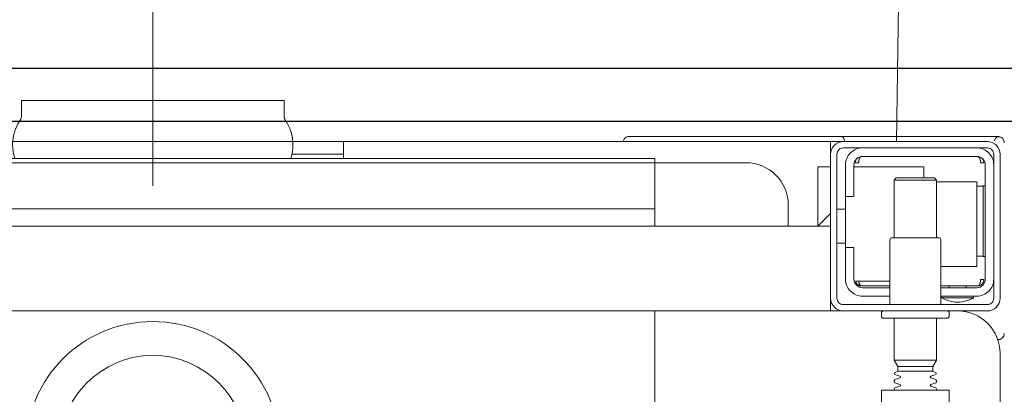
# Model space of a CAD drawing. Header units: millimetres. Extents: x 23192 to 177760, y -399809 to -79279.
# Tile 357 of 656: x 60975.31 to 60998.56, y -197710.32 to -197701.47. Entities that reach past the tile are written whole.
import ezdxf

# ---------------------------------------------------------------- set-up
doc = ezdxf.new("R2010")
doc.units = ezdxf.units.MM
doc.layers.get('0').update_dxf_attribs({"lineweight": 0})
doc.layers.add('!! 1_zabudowa GK', color=33, linetype='Continuous')
doc.layers.add('!! 2_wypos-sanitarne', color=240, linetype='Continuous', lineweight=9)
doc.layers.add('!! wymiary osi', color=250, linetype='Continuous', lineweight=9)
doc.layers.add('!!_@ wypos sanit nd', color=7, linetype='Continuous', lineweight=0, plot=False)
doc.styles.add('TXT', font='simplex.shx')
doc.dimstyles.new('DIM50', dxfattribs={"dimscale": 5, "dimtxt": 2.5, "dimasz": 1.5, "dimexe": 0, "dimexo": 0, "dimgap": 0.5, "dimtad": 1, "dimdec": 4, "dimrnd": 0.5, "dimdsep": 46, "dimtxsty": 'TXT', "dimblk1": 'TICK1', "dimblk2": 'TICK1', "dimsah": 1, "dimcen": 0, "dimse1": 1, "dimse2": 1, "dimclrd": 1, "dimclre": 7, "dimclrt": 9, "dimadec": 0, "dimazin": 0, "dimtfac": 1, "dimtdec": 4, "dimtmove": 2, "dimatfit": 3, "dimldrblk": 'TICK1', "dimfxl": 1, "dimtolj": 1, "dimarcsym": 0})

# ---------------------------------------------------------------- blocks, each defined once
blk = doc.blocks.new('A$C324a30b8')
for points in [[(0, 0.01049), (0, -0.71083)], [(-0.17832, -0.47832), (-0.17797, -0.23916), (-0.17727, -0.11958), (-0.17552, 0)], [(-0.17552, 0), (0.17552, 0)]]:
    blk.add_lwpolyline(points)
blk = doc.blocks.new('A$C4ebe9e89')
for points in [[(-0.15993, 0.04968), (-0.17248, 0.04968, 0.405519), (-0.172, 0.05018), (-0.172, 0.05088, 0.414214), (-0.1725, 0.05138), (-0.1875, 0.05138, 0.414214), (-0.188, 0.05088), (-0.188, 0.05018, 0.405519), (-0.18751, 0.04968), (-0.19, 0.04968, -0.414214), (-0.2, 0.05968), (-0.2, 0.13968, -0.266001), (-0.19506, 0.1483)], [(-0.188, 0.14483), (-0.188, 0.06856, 0.414214), (-0.1878, 0.06836), (-0.17545, 0.06836), (-0.1722, 0.06836, 0.414214), (-0.172, 0.06856), (-0.172, 0.07236)], [(-0.185, 0.06836), (-0.185, 0.06812, -0.050055), (-0.18485, 0.06786), (-0.18364, 0.06745, -0.719897), (-0.18364, 0.06707), (-0.18485, 0.06666, -0.050055), (-0.185, 0.0664), (-0.185, 0.06612, -0.050055), (-0.18485, 0.06586), (-0.18364, 0.06545, -0.719897), (-0.18364, 0.06507), (-0.18485, 0.06466, -0.050055), (-0.185, 0.0644), (-0.1841, 0.06388), (-0.1841, 0.06282), (-0.185, 0.06126), (-0.185, 0.05138)], [(-0.175, 0.06836), (-0.175, 0.06812, 0.050055), (-0.17514, 0.06786), (-0.17636, 0.06745, 0.719897), (-0.17636, 0.06707), (-0.17514, 0.06666, 0.050055), (-0.175, 0.0664), (-0.175, 0.06612, 0.050055), (-0.17514, 0.06586), (-0.17636, 0.06545, 0.719897), (-0.17636, 0.06507), (-0.17514, 0.06466, 0.050055), (-0.175, 0.0644), (-0.1759, 0.06388), (-0.1759, 0.06282), (-0.175, 0.06126), (-0.175, 0.05138)], [(-0.20011, 0.05634, 0.091301), (-0.20055, 0.05604, 0.198909), (-0.20099, 0.05497)], [(-0.19944, 0.0564, 0.170835), (-0.20011, 0.05634)], [(-0.1985, 0.04218, -0.414214), (-0.1945, 0.04618), (-0.18625, 0.04618), (-0.18625, 0.04656), (-0.19375, 0.04656), (-0.19375, 0.04618)], [(-0.18625, 0.04656, 0.119096), (-0.19, 0.04764, 0.119096), (-0.19375, 0.04656)], [(-0.186, 0.04818), (-0.186, 0.03288, 0.414214), (-0.1855, 0.03238), (-0.1745, 0.03238, 0.414214), (-0.174, 0.03288), (-0.174, 0.04818)], [(-0.186, 0.04418), (-0.1945, 0.04418, 0.414214), (-0.1965, 0.04218), (-0.1965, 0.01518, 0.414214), (-0.1945, 0.01318), (-0.1675, 0.01318, 0.414214), (-0.1655, 0.01518), (-0.1655, 0.02268), (-0.1635, 0.02268), (-0.1635, 0.04218)], [(-0.174, 0.04618), (-0.1675, 0.04618, -0.414214), (-0.1635, 0.04218), (-0.16353, 0.04268)], [(-0.1635, 0.03468), (-0.1655, 0.03468), (-0.1655, 0.04218, 0.414214), (-0.1675, 0.04418), (-0.174, 0.04418)], [(-0.1945, 0.02025), (-0.19515, 0.02024), (-0.19542, 0.02024), (-0.1956, 0.02024), (-0.19567, 0.02024, 0.116465), (-0.19589, 0.02018), (-0.19601, 0.02013), (-0.19601, 0.03683), (-0.19589, 0.03678, 0.116465), (-0.19567, 0.03672), (-0.19542, 0.03672), (-0.19515, 0.03672), (-0.1945, 0.03671)], [(-0.15, 0.02968), (-0.15, 0.02468, 0.414214), (-0.14, 0.01468), (-0.11847, 0.01468), (-0.11847, 0.02968)], [(-0.1675, 0.01118, 0.414214), (-0.1635, 0.01518), (-0.1635, 0.02268)], [(-0.1985, 0.01518, 0.414214), (-0.1945, 0.01118)], [(-0.04, 0.01368), (-0.03255, 0.01368, 0.236962), (-0.03118, 0.00443, -0.154353), (-0.031, 0.00386), (-0.031, 0), (0.031, 0), (0.031, 0.00386, -0.154353), (0.03118, 0.00443, 0.236962), (0.03256, 0.01368), (0.04, 0.01368)], [(-0.20099, 0.00998, 0.198909), (-0.20055, 0.00892, 0.091301), (-0.20011, 0.00862)], [(-0.16237, 0.00849), (-0.16249, 0.00849), (-0.16269, 0.00849), (-0.16294, 0.00849), (-0.16323, 0.00849), (-0.16357, 0.00849), (-0.16393, 0.00849), (-0.16428, 0.00849), (-0.19771, 0.00849), (-0.19841, 0.00849), (-0.19903, 0.00849), (-0.19948, 0.00849), (-0.19961, 0.00849), (-0.19973, 0.00851), (-0.19984, 0.00853), (-0.20003, 0.00859, 0.517033), (-0.1987, 0.00952)], [(-0.1633, 0.00948, 0.412536), (-0.1623, 0.00848), (-0.1125, 0.00848), (-0.11221, 0.00851), (-0.11193, 0.0086), (-0.11168, 0.00873), (-0.11145, 0.00892), (-0.11126, 0.00914), (-0.11112, 0.0094), (-0.11104, 0.00968)]]:
    blk.add_lwpolyline(points, format="xyb")
for points in [[(-0.11847, 0.04968), (-0.11847, 0.13968), (0.11153, 0.13968), (0.11153, 0.04968)], [(-0.1841, 0.06388), (-0.1759, 0.06388)], [(-0.1759, 0.06282), (-0.1841, 0.06282)], [(-0.175, 0.06126), (-0.185, 0.06126)], [(-0.20001, 0.05638), (-0.19987, 0.05642), (-0.19976, 0.05645), (-0.19962, 0.05647), (-0.19948, 0.05647)], [(-0.16, 0.04668), (-0.16, 0.04968), (0.16, 0.04968), (0.16, 0.04668)], [(-0.192, 0.04418), (-0.192, 0.04378)], [(-0.188, 0.04418), (-0.188, 0.04378)], [(-0.16, 0.03368), (-0.16, 0.04568)], [(-0.19478, 0.04378), (-0.186, 0.04378)], [(-0.16664, 0.04268), (-0.16666, 0.04284), (-0.16669, 0.04295), (-0.16672, 0.04306), (-0.16675, 0.04316), (-0.16679, 0.04326), (-0.16683, 0.04337), (-0.16689, 0.04346), (-0.16694, 0.04355), (-0.16701, 0.04363), (-0.1671, 0.0437), (-0.16718, 0.04375), (-0.16728, 0.04378), (-0.16718, 0.04377), (-0.16708, 0.04376), (-0.16696, 0.04373), (-0.16686, 0.0437), (-0.16677, 0.04367), (-0.16666, 0.04362), (-0.16657, 0.04357), (-0.16646, 0.0435), (-0.16636, 0.04342), (-0.16627, 0.04334), (-0.16618, 0.04324), (-0.1661, 0.04314), (-0.16603, 0.04303), (-0.16597, 0.04292), (-0.16592, 0.0428), (-0.16588, 0.04268), (-0.174, 0.04268)], [(-0.174, 0.04378), (-0.16722, 0.04378)], [(-0.185, 0.01918), (-0.1945, 0.01918), (-0.1945, 0.03918), (-0.186, 0.03918)], [(-0.19591, 0.03679), (-0.19602, 0.03679), (-0.19616, 0.03679), (-0.19632, 0.03679), (-0.1965, 0.03679)], [(-0.1615, 0.03368), (-0.1635, 0.03368)], [(-0.185, 0.03238), (-0.185, 0.01876), (-0.1845, 0.01826), (-0.1755, 0.01826), (-0.175, 0.01876), (-0.175, 0.03238)], [(0.16, 0.02668), (0.157, 0.02968), (0.16, 0.02968), (-0.16, 0.02968), (-0.157, 0.02968), (-0.16, 0.02668)], [(-0.157, 0.02968), (-0.157, 0.01568), (-0.16, 0.01568)], [(0.10602, 0.02968), (0.10602, 0.0256), (-0.11847, 0.0256)], [(-0.1615, 0.02568), (-0.1635, 0.02568)], [(-0.1965, 0.02017), (-0.19632, 0.02017), (-0.19616, 0.02017), (-0.19602, 0.02017), (-0.19591, 0.02017)], [(-0.175, 0.01876), (-0.185, 0.01876)], [(-0.182, 0.01826), (-0.182, 0.01568), (-0.1655, 0.01568)], [(-0.16636, 0.01353), (-0.16625, 0.01364), (-0.16618, 0.01371), (-0.16612, 0.01379), (-0.16606, 0.01388), (-0.166, 0.01398), (-0.16596, 0.01407), (-0.16592, 0.01417), (-0.16589, 0.01428), (-0.16586, 0.01438), (-0.16584, 0.01449), (-0.16583, 0.01459), (-0.16583, 0.01469), (-0.16593, 0.01468), (-0.16606, 0.01468), (-0.1663, 0.01468), (-0.1664, 0.01468), (-0.16651, 0.01468), (-0.16661, 0.01468), (-0.16661, 0.01458), (-0.16662, 0.01448), (-0.16663, 0.01438), (-0.16664, 0.01428), (-0.16665, 0.01418), (-0.16667, 0.01407), (-0.1667, 0.01397), (-0.16673, 0.01387), (-0.16676, 0.01377), (-0.1668, 0.01366), (-0.16685, 0.01356), (-0.1669, 0.01347), (-0.16697, 0.01338), (-0.16704, 0.01331), (-0.16712, 0.01325), (-0.16725, 0.01318), (-0.19475, 0.01318), (-0.19493, 0.01328), (-0.19501, 0.01336), (-0.19507, 0.01344), (-0.19513, 0.01353), (-0.19518, 0.01363), (-0.19522, 0.01372), (-0.19526, 0.01383), (-0.19529, 0.01393), (-0.19532, 0.01405), (-0.19534, 0.01415), (-0.19536, 0.01425), (-0.19537, 0.01435), (-0.19538, 0.01446), (-0.19538, 0.01458), (-0.19539, 0.01468), (-0.19617, 0.01467), (-0.19616, 0.01456), (-0.19615, 0.01446), (-0.19613, 0.01435), (-0.1961, 0.01425), (-0.19607, 0.01415), (-0.19603, 0.01405), (-0.19598, 0.01395), (-0.19592, 0.01386), (-0.19586, 0.01377), (-0.19579, 0.01369), (-0.19571, 0.01361), (-0.19563, 0.01353)], [(-0.03305, 0.00968), (-0.16, 0.00968), (-0.16, 0.01268)], [(-0.045, 0.00968), (-0.045, 0.01368)], [(-0.045, 0.01268), (-0.03283, 0.01268)]]:
    blk.add_lwpolyline(points)
for points in [[(-0.2, 0.01268), (-0.2, 0.04668, -0.414214), (-0.197, 0.04968), (-0.163, 0.04968, -0.414214), (-0.16, 0.04668), (-0.16, 0.01268, -0.414214), (-0.163, 0.00968), (-0.197, 0.00968, -0.414214)], [(-0.1615, 0.04668), (-0.1615, 0.01268, -0.414214), (-0.163, 0.01118), (-0.197, 0.01118, -0.414214), (-0.1985, 0.01268), (-0.1985, 0.04668, -0.414214), (-0.197, 0.04818), (-0.163, 0.04818, -0.414214)]]:
    blk.add_lwpolyline(points, format="xyb", close=True)
for points in [[(-0.19467, 0.04378), (-0.19466, 0.04378), (-0.19466, 0.04378), (-0.19466, 0.04378), (-0.19466, 0.04378), (-0.19466, 0.04378), (-0.19466, 0.04378), (-0.19466, 0.04378), (-0.19466, 0.04378), (-0.19466, 0.04378), (-0.19466, 0.04378), (-0.19466, 0.04378), (-0.19466, 0.04378), (-0.19466, 0.04378), (-0.19466, 0.04378), (-0.19466, 0.04378), (-0.19466, 0.04378), (-0.19467, 0.04378), (-0.19467, 0.04378), (-0.19467, 0.04378), (-0.19467, 0.04378), (-0.19468, 0.04378), (-0.19468, 0.04378), (-0.19469, 0.04378), (-0.1947, 0.04378), (-0.1947, 0.04378), (-0.19471, 0.04378), (-0.19471, 0.04378), (-0.19471, 0.04378), (-0.19471, 0.04378), (-0.19472, 0.04378), (-0.19472, 0.04378), (-0.19472, 0.04377), (-0.19472, 0.04377), (-0.19473, 0.04377), (-0.19473, 0.04377), (-0.19473, 0.04377), (-0.19473, 0.04377), (-0.19473, 0.04377), (-0.19473, 0.04377), (-0.19474, 0.04377), (-0.19474, 0.04377), (-0.19474, 0.04377), (-0.19474, 0.04377), (-0.19474, 0.04377), (-0.19475, 0.04377), (-0.19475, 0.04377), (-0.19475, 0.04377), (-0.19475, 0.04377), (-0.19476, 0.04377), (-0.19476, 0.04377), (-0.19476, 0.04377), (-0.19477, 0.04376), (-0.19477, 0.04376), (-0.19477, 0.04376), (-0.19478, 0.04376), (-0.19479, 0.04376), (-0.19479, 0.04376), (-0.1948, 0.04375), (-0.19481, 0.04375), (-0.19481, 0.04375), (-0.19482, 0.04374), (-0.19483, 0.04374), (-0.19483, 0.04374), (-0.19484, 0.04373), (-0.19485, 0.04373), (-0.19485, 0.04373), (-0.19486, 0.04372), (-0.19487, 0.04372), (-0.19488, 0.04371), (-0.19488, 0.04371), (-0.19489, 0.0437), (-0.1949, 0.0437), (-0.1949, 0.04369), (-0.19491, 0.04369), (-0.19492, 0.04368), (-0.19493, 0.04368), (-0.19493, 0.04367), (-0.19494, 0.04367), (-0.19495, 0.04366), (-0.19495, 0.04366), (-0.19496, 0.04365), (-0.19497, 0.04364), (-0.19497, 0.04364), (-0.19498, 0.04363), (-0.19499, 0.04362), (-0.19499, 0.04362), (-0.195, 0.04361), (-0.19501, 0.0436), (-0.19501, 0.04359), (-0.19502, 0.04359), (-0.19503, 0.04358), (-0.19503, 0.04357), (-0.19504, 0.04356), (-0.19504, 0.04356), (-0.19505, 0.04355), (-0.19506, 0.04354), (-0.19506, 0.04353), (-0.19507, 0.04352), (-0.19508, 0.04351), (-0.19508, 0.0435), (-0.19509, 0.04349), (-0.19509, 0.04349), (-0.1951, 0.04348), (-0.19511, 0.04347), (-0.19511, 0.04346), (-0.19512, 0.04345), (-0.19512, 0.04344), (-0.19513, 0.04343), (-0.19513, 0.04342), (-0.19514, 0.04341), (-0.19515, 0.0434), (-0.19515, 0.04339), (-0.19516, 0.04338), (-0.19516, 0.04337), (-0.19517, 0.04336), (-0.19517, 0.04334), (-0.19518, 0.04333), (-0.19518, 0.04332), (-0.19519, 0.04331), (-0.19519, 0.0433), (-0.1952, 0.04329), (-0.1952, 0.04328), (-0.19521, 0.04327), (-0.19521, 0.04325), (-0.19522, 0.04324), (-0.19522, 0.04323), (-0.19523, 0.04322), (-0.19523, 0.04321), (-0.19524, 0.04319), (-0.19524, 0.04318), (-0.19525, 0.04317), (-0.19525, 0.04316), (-0.19526, 0.04313), (-0.19527, 0.04311), (-0.19527, 0.04308), (-0.19528, 0.04306), (-0.19529, 0.04303), (-0.1953, 0.043), (-0.1953, 0.04298), (-0.19531, 0.04295), (-0.19532, 0.04292), (-0.19532, 0.0429), (-0.19533, 0.04287), (-0.19533, 0.04285), (-0.19534, 0.04282), (-0.19534, 0.04279), (-0.19535, 0.04277), (-0.19535, 0.04274), (-0.19536, 0.04271), (-0.19536, 0.04269), (-0.19536, 0.04266), (-0.19537, 0.04263), (-0.19537, 0.04261), (-0.19537, 0.04258), (-0.19537, 0.04257), (-0.19537, 0.04256), (-0.19537, 0.04255), (-0.19537, 0.04255), (-0.19537, 0.04254), (-0.19538, 0.04253), (-0.19538, 0.04253), (-0.19538, 0.04252), (-0.19538, 0.04252), (-0.19538, 0.04251), (-0.19538, 0.04251), (-0.19538, 0.0425), (-0.19538, 0.04249), (-0.19538, 0.04249), (-0.19538, 0.04248), (-0.19538, 0.04248), (-0.19538, 0.04248), (-0.19538, 0.04247), (-0.19538, 0.04247), (-0.19538, 0.04246), (-0.19538, 0.04246), (-0.19538, 0.04246), (-0.19538, 0.04245), (-0.19538, 0.04245), (-0.19538, 0.04245), (-0.19538, 0.04244), (-0.19538, 0.04244), (-0.19538, 0.04244), (-0.19538, 0.04244), (-0.19538, 0.04243), (-0.19538, 0.04243), (-0.19538, 0.04243), (-0.19538, 0.04242), (-0.19538, 0.04242), (-0.19538, 0.04241), (-0.19538, 0.04241), (-0.19538, 0.0424), (-0.19538, 0.0424), (-0.19538, 0.04239), (-0.19538, 0.04239), (-0.19538, 0.04239), (-0.19538, 0.04238), (-0.19538, 0.04238), (-0.19538, 0.04237), (-0.19538, 0.04237), (-0.19538, 0.04236), (-0.19538, 0.04236), (-0.19538, 0.04235), (-0.19538, 0.04235), (-0.19538, 0.04234), (-0.19538, 0.04234), (-0.19538, 0.04234), (-0.19538, 0.04233), (-0.19538, 0.04232), (-0.19538, 0.04232), (-0.19538, 0.04231), (-0.19538, 0.04231), (-0.19538, 0.04231), (-0.19538, 0.0423), (-0.19538, 0.0423), (-0.19538, 0.04229), (-0.19538, 0.04229), (-0.19538, 0.04229), (-0.19538, 0.04229), (-0.19538, 0.04228), (-0.19538, 0.04228), (-0.19538, 0.04228), (-0.19538, 0.04228), (-0.19539, 0.04228), (-0.19539, 0.04228), (-0.19539, 0.04228), (-0.19539, 0.04227), (-0.19539, 0.04227), (-0.1954, 0.04227), (-0.1954, 0.04227), (-0.1954, 0.04227), (-0.1954, 0.04227), (-0.19541, 0.04227), (-0.19541, 0.04227), (-0.19542, 0.04227), (-0.19542, 0.04227), (-0.19543, 0.04228), (-0.19544, 0.04228), (-0.19545, 0.04228), (-0.19545, 0.04228), (-0.19546, 0.04228), (-0.19546, 0.04228), (-0.19546, 0.04228), (-0.19547, 0.04228), (-0.19548, 0.04228), (-0.19549, 0.04228), (-0.19549, 0.04228), (-0.1955, 0.04228), (-0.19551, 0.04228), (-0.19552, 0.04228), (-0.19553, 0.04228), (-0.19554, 0.04228), (-0.19555, 0.04228), (-0.19556, 0.04228), (-0.19557, 0.04228), (-0.19558, 0.04228), (-0.19559, 0.04228), (-0.19561, 0.04228), (-0.19563, 0.04228), (-0.19565, 0.04228), (-0.19568, 0.04228), (-0.1957, 0.04228), (-0.19574, 0.04228), (-0.19576, 0.04228), (-0.19578, 0.04228), (-0.19595, 0.04228), (-0.19596, 0.04228), (-0.19598, 0.04228), (-0.19599, 0.04228), (-0.196, 0.04228), (-0.19602, 0.04228), (-0.19603, 0.04228), (-0.19604, 0.04228), (-0.19605, 0.04228), (-0.19606, 0.04228), (-0.19607, 0.04228), (-0.19608, 0.04228), (-0.19609, 0.04228), (-0.1961, 0.04228), (-0.19611, 0.04228), (-0.19612, 0.04228), (-0.19613, 0.04229), (-0.19613, 0.04229), (-0.19614, 0.04229), (-0.19614, 0.04229), (-0.19615, 0.04229), (-0.19615, 0.04229), (-0.19615, 0.04229), (-0.19615, 0.04229), (-0.19616, 0.04229), (-0.19616, 0.04229), (-0.19616, 0.04228), (-0.19616, 0.04228), (-0.19616, 0.04228), (-0.19616, 0.04228), (-0.19616, 0.04228), (-0.19616, 0.04228), (-0.19616, 0.04227), (-0.19616, 0.04227), (-0.19616, 0.04227), (-0.19617, 0.04227), (-0.19617, 0.04227), (-0.19617, 0.04227), (-0.19617, 0.04227), (-0.19617, 0.04227), (-0.19617, 0.04227), (-0.19617, 0.04227), (-0.19617, 0.04228), (-0.19617, 0.04228), (-0.19617, 0.04228), (-0.19617, 0.04229), (-0.19617, 0.04229), (-0.19617, 0.04229), (-0.19617, 0.0423), (-0.19617, 0.04231), (-0.19617, 0.04232), (-0.19617, 0.04233), (-0.19617, 0.04234), (-0.19616, 0.04234), (-0.19616, 0.04234), (-0.19616, 0.04235), (-0.19616, 0.04235), (-0.19616, 0.04236), (-0.19616, 0.04236), (-0.19616, 0.04237), (-0.19616, 0.04238), (-0.19616, 0.04239), (-0.19616, 0.04239), (-0.19616, 0.0424), (-0.19616, 0.0424), (-0.19616, 0.04241), (-0.19616, 0.04241), (-0.19616, 0.04241), (-0.19616, 0.04242), (-0.19616, 0.04242), (-0.19616, 0.04243), (-0.19616, 0.04243), (-0.19616, 0.04244), (-0.19616, 0.04244), (-0.19616, 0.04245), (-0.19616, 0.04245), (-0.19616, 0.04246), (-0.19616, 0.04246), (-0.19615, 0.04246), (-0.19615, 0.04246), (-0.19615, 0.04247), (-0.19615, 0.04247), (-0.19615, 0.04248), (-0.19615, 0.04248), (-0.19615, 0.04248), (-0.19615, 0.04249), (-0.19615, 0.04249), (-0.19615, 0.0425), (-0.19615, 0.04251), (-0.19615, 0.04251), (-0.19615, 0.04252), (-0.19615, 0.04252), (-0.19614, 0.04253), (-0.19614, 0.04254), (-0.19614, 0.04254), (-0.19614, 0.04255), (-0.19614, 0.04256), (-0.19614, 0.04256), (-0.19614, 0.04257), (-0.19614, 0.04258), (-0.19613, 0.04259), (-0.19613, 0.0426), (-0.19613, 0.0426), (-0.19613, 0.04261), (-0.19612, 0.04263), (-0.19612, 0.04264), (-0.19612, 0.04266), (-0.19611, 0.04268), (-0.19611, 0.04269), (-0.1961, 0.04271), (-0.1961, 0.04273), (-0.19609, 0.04274), (-0.19609, 0.04276), (-0.19608, 0.04277), (-0.19608, 0.04279), (-0.19607, 0.04281), (-0.19606, 0.04282), (-0.19606, 0.04284), (-0.19605, 0.04285), (-0.19605, 0.04287), (-0.19604, 0.04288), (-0.19603, 0.0429), (-0.19602, 0.04291), (-0.19602, 0.04293), (-0.19601, 0.04295), (-0.196, 0.04296), (-0.19599, 0.04298), (-0.19599, 0.04299), (-0.19598, 0.043), (-0.19597, 0.04302), (-0.19596, 0.04303), (-0.19595, 0.04305), (-0.19595, 0.04306), (-0.19594, 0.04308), (-0.19593, 0.04309), (-0.19592, 0.04311), (-0.19591, 0.04312), (-0.1959, 0.04313), (-0.19589, 0.04315), (-0.19588, 0.04316), (-0.19587, 0.04317), (-0.19586, 0.04319), (-0.19585, 0.0432), (-0.19584, 0.04321), (-0.19583, 0.04323), (-0.19582, 0.04324), (-0.19581, 0.04325), (-0.1958, 0.04327), (-0.19578, 0.04328), (-0.19577, 0.04329), (-0.19576, 0.0433), (-0.19575, 0.04332), (-0.19574, 0.04333), (-0.19573, 0.04334), (-0.19571, 0.04335), (-0.1957, 0.04336), (-0.19569, 0.04338), (-0.19568, 0.04339), (-0.19567, 0.0434), (-0.19565, 0.04341), (-0.19564, 0.04342), (-0.19563, 0.04343), (-0.19561, 0.04344), (-0.1956, 0.04345), (-0.19559, 0.04346), (-0.19557, 0.04347), (-0.19556, 0.04348), (-0.19555, 0.04349), (-0.19553, 0.0435), (-0.19552, 0.04351), (-0.19551, 0.04352), (-0.19549, 0.04353), (-0.19548, 0.04354), (-0.19546, 0.04355), (-0.19545, 0.04356), (-0.19543, 0.04357), (-0.19542, 0.04358), (-0.19541, 0.04358), (-0.19539, 0.04359), (-0.19538, 0.0436), (-0.19536, 0.04361), (-0.19535, 0.04362), (-0.19533, 0.04362), (-0.19532, 0.04363), (-0.1953, 0.04364), (-0.19529, 0.04365), (-0.19527, 0.04365), (-0.19525, 0.04366), (-0.19524, 0.04367), (-0.19522, 0.04367), (-0.19521, 0.04368), (-0.19519, 0.04368), (-0.19518, 0.04369), (-0.19516, 0.0437), (-0.19514, 0.0437), (-0.19513, 0.04371), (-0.19511, 0.04371), (-0.1951, 0.04372), (-0.19508, 0.04372), (-0.19506, 0.04373), (-0.19505, 0.04373), (-0.19503, 0.04373), (-0.19501, 0.04374), (-0.195, 0.04374), (-0.19498, 0.04375), (-0.19496, 0.04375), (-0.19495, 0.04375), (-0.19493, 0.04376), (-0.19491, 0.04376), (-0.19491, 0.04376), (-0.1949, 0.04376), (-0.19489, 0.04376), (-0.19488, 0.04376), (-0.19487, 0.04377), (-0.19486, 0.04377), (-0.19485, 0.04377), (-0.19483, 0.04377), (-0.19482, 0.04377), (-0.19481, 0.04377), (-0.1948, 0.04377), (-0.19479, 0.04377), (-0.19479, 0.04377), (-0.19478, 0.04377), (-0.19478, 0.04378), (-0.19477, 0.04378), (-0.19476, 0.04378), (-0.19475, 0.04378), (-0.19475, 0.04378), (-0.19474, 0.04378), (-0.19474, 0.04378), (-0.19473, 0.04378), (-0.19473, 0.04378), (-0.19471, 0.04378), (-0.1947, 0.04378), (-0.1947, 0.04378), (-0.19469, 0.04378), (-0.19469, 0.04378), (-0.19469, 0.04378), (-0.19469, 0.04378), (-0.19469, 0.04378), (-0.19468, 0.04378), (-0.19468, 0.04378), (-0.19468, 0.04378), (-0.19467, 0.04378), (-0.19467, 0.04378), (-0.19467, 0.04378), (-0.19467, 0.04378)], [(-0.11847, 0.01368), (0.11153, 0.01368), (0.11153, 0.01468), (-0.11847, 0.01468)]]:
    blk.add_lwpolyline(points, close=True)
for radius in [0.03, 0.022]:
    blk.add_circle((0, 0.08218), radius)
blk = doc.blocks.new('TICK1')
at = {"color": 0}
for p, q in [((0, -1.4), (0, 1.4)), ((0, 0), (-1, 0))]:
    blk.add_line(p, q, dxfattribs=at)
at = {"color": 2}
blk.add_line((-1, -1), (1, 1), dxfattribs=at)
blk = doc.blocks.new('*D2857')
at = {"layer": '!! wymiary osi', "color": 1, "lineweight": -2, "transparency": 16777216}
blk.add_line((60962.202, -197448.628), (60962.202, -197715.128), dxfattribs=at)
at = {"layer": 'DEFPOINTS', "color": 0, "transparency": 16777216}
for p in [(61070.545, -197441.128), (60923.668, -197722.628), (60962.202, -197722.628)]:
    blk.add_point(p, dxfattribs=at)
at = {"layer": '!! wymiary osi', "color": 1, "lineweight": -2, "transparency": 16777216, "xscale": 7.5, "yscale": 7.5, "zscale": 7.5}
for p, rotation in [((60962.202, -197441.128), 90), ((60962.202, -197722.628), 270)]:
    blk.add_blockref('TICK1', p, dxfattribs=dict(at, rotation=rotation))
at = {"layer": '!! wymiary osi', "color": 9, "transparency": 16777216, "insert": (60953.452, -197581.878), "char_height": 12.5, "attachment_point": 5, "rotation": 90, "style": 'TXT'}
blk.add_mtext('\\A1;281.5', dxfattribs=at)
blk = doc.blocks.new('*D2858')
at = {"layer": '!! wymiary osi', "color": 1, "lineweight": -2, "transparency": 16777216}
for p, q in [((60962.202, -197715.128), (60962.202, -197707.628)), ((60962.202, -197722.628), (60962.202, -197734.628)), ((60962.202, -197742.128), (60962.202, -197749.628))]:
    blk.add_line(p, q, dxfattribs=at)
at = {"layer": 'DEFPOINTS', "color": 0, "transparency": 16777216}
for p in [(60923.668, -197722.628), (60923.668, -197734.628), (60962.202, -197734.628)]:
    blk.add_point(p, dxfattribs=at)
at = {"layer": '!! wymiary osi', "color": 1, "lineweight": -2, "transparency": 16777216, "xscale": 7.5, "yscale": 7.5, "zscale": 7.5}
for p, rotation in [((60962.202, -197722.628), 270), ((60962.202, -197734.628), 90)]:
    blk.add_blockref('TICK1', p, dxfattribs=dict(at, rotation=rotation))
at = {"layer": '!! wymiary osi', "color": 9, "transparency": 16777216, "insert": (60984.702, -197744.61), "char_height": 12.5, "attachment_point": 5, "rotation": 90, "style": 'TXT'}
blk.add_mtext('\\A1;12', dxfattribs=at)

msp = doc.modelspace()

# ---------------------------------------------------------------- linework, layer by layer
at = {"layer": '!! 1_zabudowa GK'}
for points in [[(61135.43682, -197702.62813), (60824.56735, -197702.62813)], [(61135.43682, -197703.87813), (60824.56735, -197703.87813)]]:
    msp.add_lwpolyline(points, dxfattribs=at)

# ---------------------------------------------------------------- block references
at = {"layer": '!! 2_wypos-sanitarne', "xscale": 100, "yscale": 100, "zscale": 100, "rotation": 180}
msp.add_blockref('A$C324a30b8', (60978.45602, -197704.34908), dxfattribs=at)
at = {"layer": '!!_@ wypos sanit nd', "xscale": 100, "yscale": 100, "zscale": 100, "rotation": 180}
msp.add_blockref('A$C4ebe9e89', (60978.45602, -197703.38108), dxfattribs=at)

# ---------------------------------------------------------------- dimensions: what is measured, and where the dimension line sits
at = {"layer": '!! wymiary osi'}
dim = msp.add_linear_dim(base=(60962.20158, -197722.62813), p1=(61070.54515, -197441.12813), p2=(60923.66831, -197722.62813), angle=90, dimstyle='DIM50', dxfattribs=at)
dim.commit()
dim.dimension.update_dxf_attribs({"geometry": '*D2857', "text_midpoint": (60953.45158, -197581.87813)})
dim = msp.add_linear_dim(base=(60962.20158, -197734.62813), p1=(60923.66831, -197722.62813), p2=(60923.66831, -197734.62813), angle=90, dimstyle='DIM50', dxfattribs=at)
dim.commit()
dim.dimension.update_dxf_attribs({"geometry": '*D2858', "text_midpoint": (60984.70158, -197744.60956), "dimtype": 160})

doc.saveas('drawing.dxf')
